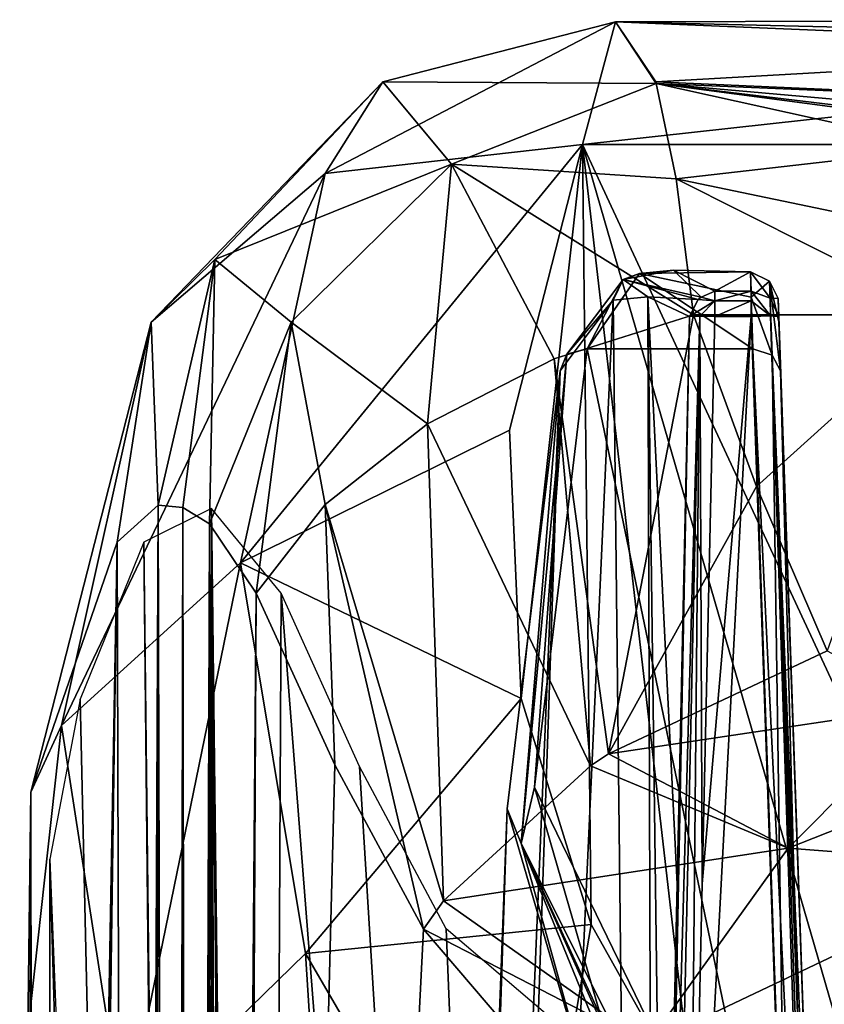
# Model space of a CAD drawing. Header units: millimetres. Extents: x -18.9 to 18.9, y -8.8 to 59.9.
# Tile 406 of 463: x -17.4 to -11.6, y 52.7 to 59.8. Entities that reach past the tile are written whole.
import ezdxf

# ---------------------------------------------------------------- set-up
doc = ezdxf.new("R2010")
doc.units = ezdxf.units.MM
doc.header["$LTSCALE"] = 65.185185
for name, color, linetype in [('1', 7, 'CONTINUOUS'), ('19', 7, 'CONTINUOUS'), ('248', 7, 'CONTINUOUS'), ('249', 7, 'CONTINUOUS'), ('256', 7, 'CONTINUOUS'), ('260', 7, 'CONTINUOUS'), ('265', 7, 'CONTINUOUS'), ('266', 7, 'CONTINUOUS'), ('267', 7, 'CONTINUOUS'), ('439', 7, 'CONTINUOUS'), ('440', 7, 'CONTINUOUS'), ('441', 7, 'CONTINUOUS'), ('442', 7, 'CONTINUOUS'), ('447', 7, 'CONTINUOUS'), ('448', 7, 'CONTINUOUS'), ('452', 7, 'CONTINUOUS'), ('453', 7, 'CONTINUOUS'), ('454', 7, 'CONTINUOUS'), ('455', 7, 'CONTINUOUS'), ('456', 7, 'CONTINUOUS'), ('457', 7, 'CONTINUOUS'), ('458', 7, 'CONTINUOUS'), ('831', 7, 'CONTINUOUS')]:
    doc.layers.add(name, color=color, linetype=linetype)

msp = doc.modelspace()

# ---------------------------------------------------------------- linework, layer by layer
at = {"layer": '1', "color": 7, "linetype": 'Continuous'}
for points in [[(-16.4003, 56.3031, -5.813), (-16.5793, 17.2, -5.2808), (-16.6965, 56.0375, -4.8977), (-16.4003, 56.3031, -5.813)], [(-16.443, 17.2, -5.6911), (-16.5793, 17.2, -5.2808), (-16.4003, 56.3031, -5.813), (-16.443, 17.2, -5.6911)], [(-16.2965, 17.2, -6.0979), (-16.443, 17.2, -5.6911), (-16.4003, 56.3031, -5.813), (-16.2965, 17.2, -6.0979)], [(-16.2226, 56.2872, -6.2918), (-16.2965, 17.2, -6.0979), (-16.4003, 56.3031, -5.813), (-16.2226, 56.2872, -6.2918)], [(-16.268, 17.2148, -6.1735), (-16.2965, 17.2, -6.0979), (-16.2226, 56.2872, -6.2918), (-16.268, 17.2148, -6.1735)], [(-16.2438, 17.2561, -6.2369), (-16.268, 17.2148, -6.1735), (-16.2226, 56.2872, -6.2918), (-16.2438, 17.2561, -6.2369)], [(-16.1651, 17.4504, -6.438), (-16.2438, 17.2561, -6.2369), (-16.2226, 56.2872, -6.2918), (-16.1651, 17.4504, -6.438)], [(-16.0312, 56.1695, -6.7646), (-16.1651, 17.4504, -6.438), (-16.2226, 56.2872, -6.2918), (-16.0312, 56.1695, -6.7646)], [(-16.084, 17.6436, -6.6381), (-16.1651, 17.4504, -6.438), (-16.0312, 56.1695, -6.7646), (-16.084, 17.6436, -6.6381)], [(-16.0657, 17.7069, -6.6822), (-16.084, 17.6436, -6.6381), (-16.0312, 56.1695, -6.7646), (-16.0657, 17.7069, -6.6822)], [(-16.0587, 17.7805, -6.699), (-16.0657, 17.7069, -6.6822), (-16.0312, 56.1695, -6.7646), (-16.0587, 17.7805, -6.699)], [(-15.9328, 26.207, -6.9933), (-16.0587, 17.7805, -6.699), (-16.0312, 56.1695, -6.7646), (-15.9328, 26.207, -6.9933)], [(-15.6945, 55.6691, -7.5128), (-15.9328, 26.207, -6.9933), (-16.0312, 56.1695, -6.7646), (-15.6945, 55.6691, -7.5128)], [(-16.6965, 56.0375, -4.8977), (-17.2805, 23.5148, -2.0358), (-17.3195, 54.234, -1.6723), (-16.6965, 56.0375, -4.8977)], [(-17.217, 24.4, -2.5168), (-17.2805, 23.5148, -2.0358), (-16.6965, 56.0375, -4.8977), (-17.217, 24.4, -2.5168)], [(-17.197, 24.4, -2.6499), (-17.217, 24.4, -2.5168), (-16.6965, 56.0375, -4.8977), (-17.197, 24.4, -2.6499)], [(-17.176, 24.4, -2.7829), (-17.197, 24.4, -2.6499), (-16.6965, 56.0375, -4.8977), (-17.176, 24.4, -2.7829)], [(-17.176, 22.4, -2.7829), (-17.176, 24.4, -2.7829), (-16.6965, 56.0375, -4.8977), (-17.176, 22.4, -2.7829)], [(-16.5793, 17.2, -5.2808), (-17.176, 22.4, -2.7829), (-16.6965, 56.0375, -4.8977), (-16.5793, 17.2, -5.2808)], [(-15.9068, 26.3419, -7.0522), (-15.9328, 26.207, -6.9933), (-15.6945, 55.6691, -7.5128), (-15.9068, 26.3419, -7.0522)], [(-15.8436, 26.4, -7.1931), (-15.9068, 26.3419, -7.0522), (-15.6945, 55.6691, -7.5128), (-15.8436, 26.4, -7.1931)], [(-15.1269, 54.4302, -8.5987), (-15.8436, 26.4, -7.1931), (-15.6945, 55.6691, -7.5128), (-15.1269, 54.4302, -8.5987)], [(-14.4873, 53.2453, -9.6373), (-15.8436, 26.4, -7.1931), (-15.1269, 54.4302, -8.5987), (-14.4873, 53.2453, -9.6373)], [(-17.4, 24.4431, -0.0254), (-17.3998, 24.4476, 0.0742), (-17.3195, 54.234, -1.6723), (-17.4, 24.4431, -0.0254)], [(-17.3996, 24.4317, -0.1206), (-17.4, 24.4431, -0.0254), (-17.3195, 54.234, -1.6723), (-17.3996, 24.4317, -0.1206)], [(-17.3998, 24.4476, 0.0742), (-17.399, 24.4419, 0.186), (-17.3195, 54.234, -1.6723), (-17.3998, 24.4476, 0.0742)], [(-17.3987, 24.4133, -0.2111), (-17.3996, 24.4317, -0.1206), (-17.3195, 54.234, -1.6723), (-17.3987, 24.4133, -0.2111)], [(-17.399, 24.4419, 0.186), (-17.3976, 24.4281, 0.2906), (-17.3195, 54.234, -1.6723), (-17.399, 24.4419, 0.186)], [(-17.3975, 24.3879, -0.297), (-17.3987, 24.4133, -0.2111), (-17.3195, 54.234, -1.6723), (-17.3975, 24.3879, -0.297)], [(-17.3976, 24.4281, 0.2906), (-17.3957, 24.4059, 0.388), (-17.3195, 54.234, -1.6723), (-17.3976, 24.4281, 0.2906)], [(-17.3959, 24.3556, -0.3783), (-17.3975, 24.3879, -0.297), (-17.3195, 54.234, -1.6723), (-17.3959, 24.3556, -0.3783)], [(-17.394, 24.3166, -0.4555), (-17.3959, 24.3556, -0.3783), (-17.3195, 54.234, -1.6723), (-17.394, 24.3166, -0.4555)], [(-17.3957, 24.4059, 0.388), (-17.3934, 24.3754, 0.4782), (-17.3195, 54.234, -1.6723), (-17.3957, 24.4059, 0.388)], [(-17.392, 24.2708, -0.529), (-17.394, 24.3166, -0.4555), (-17.3195, 54.234, -1.6723), (-17.392, 24.2708, -0.529)], [(-17.3934, 24.3754, 0.4782), (-17.391, 24.3396, 0.5607), (-17.3195, 54.234, -1.6723), (-17.3934, 24.3754, 0.4782)], [(-17.3897, 24.2184, -0.5985), (-17.392, 24.2708, -0.529), (-17.3195, 54.234, -1.6723), (-17.3897, 24.2184, -0.5985)], [(-17.391, 24.3396, 0.5607), (-17.3884, 24.2983, 0.6352), (-17.3195, 54.234, -1.6723), (-17.391, 24.3396, 0.5607)], [(-17.3874, 24.1597, -0.6628), (-17.3897, 24.2184, -0.5985), (-17.3195, 54.234, -1.6723), (-17.3874, 24.1597, -0.6628)], [(-17.3884, 24.2983, 0.6352), (-17.3858, 24.2529, 0.7028), (-17.3195, 54.234, -1.6723), (-17.3884, 24.2983, 0.6352)], [(-17.385, 24.0944, -0.7221), (-17.3874, 24.1597, -0.6628), (-17.3195, 54.234, -1.6723), (-17.385, 24.0944, -0.7221)], [(-17.3858, 24.2529, 0.7028), (-17.3828, 24.1959, 0.7731), (-17.3195, 54.234, -1.6723), (-17.3858, 24.2529, 0.7028)], [(-17.3827, 24.0228, -0.7763), (-17.385, 24.0944, -0.7221), (-17.3195, 54.234, -1.6723), (-17.3827, 24.0228, -0.7763)], [(-17.3828, 24.1959, 0.7731), (-17.38, 24.1351, 0.8349), (-17.3195, 54.234, -1.6723), (-17.3828, 24.1959, 0.7731)], [(-17.3805, 23.9464, -0.8239), (-17.3827, 24.0228, -0.7763), (-17.3195, 54.234, -1.6723), (-17.3805, 23.9464, -0.8239)], [(-17.3785, 23.8653, -0.8649), (-17.3805, 23.9464, -0.8239), (-17.3195, 54.234, -1.6723), (-17.3785, 23.8653, -0.8649)], [(-17.38, 24.1351, 0.8349), (-17.3773, 24.0717, 0.8892), (-17.3195, 54.234, -1.6723), (-17.38, 24.1351, 0.8349)], [(-17.3767, 23.7794, -0.8992), (-17.3785, 23.8653, -0.8649), (-17.3195, 54.234, -1.6723), (-17.3767, 23.7794, -0.8992)], [(-17.3773, 24.0717, 0.8892), (-17.3748, 24.0055, 0.9365), (-17.3195, 54.234, -1.6723), (-17.3773, 24.0717, 0.8892)], [(-17.3753, 23.6898, -0.9262), (-17.3767, 23.7794, -0.8992), (-17.3195, 54.234, -1.6723), (-17.3753, 23.6898, -0.9262)], [(-17.3743, 23.5969, -0.9456), (-17.3753, 23.6898, -0.9262), (-17.3195, 54.234, -1.6723), (-17.3743, 23.5969, -0.9456)], [(-17.3748, 24.0055, 0.9365), (-17.3725, 23.9371, 0.9776), (-17.3195, 54.234, -1.6723), (-17.3748, 24.0055, 0.9365)], [(-17.3736, 23.5003, -0.9576), (-17.3743, 23.5969, -0.9456), (-17.3195, 54.234, -1.6723), (-17.3736, 23.5003, -0.9576)], [(-17.3734, 23.4, -0.9622), (-17.3736, 23.5003, -0.9576), (-17.3195, 54.234, -1.6723), (-17.3734, 23.4, -0.9622)], [(-17.3523, 24.4, -1.2871), (-17.3734, 23.4, -0.9622), (-17.3195, 54.234, -1.6723), (-17.3523, 24.4, -1.2871)], [(-17.3725, 23.9371, 0.9776), (-17.3705, 23.8662, 1.0129), (-17.3195, 54.234, -1.6723), (-17.3725, 23.9371, 0.9776)], [(-17.3705, 23.8662, 1.0129), (-17.3687, 23.7926, 1.0429), (-17.3195, 54.234, -1.6723), (-17.3705, 23.8662, 1.0129)], [(-17.3687, 23.7926, 1.0429), (-17.3672, 23.7167, 1.0674), (-17.3195, 54.234, -1.6723), (-17.3687, 23.7926, 1.0429)], [(-17.3672, 23.7167, 1.0674), (-17.366, 23.6387, 1.0865), (-17.3195, 54.234, -1.6723), (-17.3672, 23.7167, 1.0674)], [(-17.366, 23.6387, 1.0865), (-17.3652, 23.5595, 1.1), (-17.3195, 54.234, -1.6723), (-17.366, 23.6387, 1.0865)], [(-17.3652, 23.5595, 1.1), (-17.3647, 23.48, 1.1081), (-17.3195, 54.234, -1.6723), (-17.3652, 23.5595, 1.1)], [(-17.3647, 23.48, 1.1081), (-17.3521, 24.1759, 1.2899), (-17.3195, 54.234, -1.6723), (-17.3647, 23.48, 1.1081)], [(-17.3419, 24.4, -1.4202), (-17.3523, 24.4, -1.2871), (-17.3195, 54.234, -1.6723), (-17.3419, 24.4, -1.4202)], [(-17.3521, 24.1759, 1.2899), (-17.3521, 24.4, 1.2899), (-17.3195, 54.234, -1.6723), (-17.3521, 24.1759, 1.2899)], [(-17.3195, 54.234, -1.6723), (-17.3521, 24.4, 1.2899), (-17.3418, 52.5032, 1.4218), (-17.3195, 54.234, -1.6723)], [(-17.3305, 24.4, -1.5532), (-17.3419, 24.4, -1.4202), (-17.3195, 54.234, -1.6723), (-17.3305, 24.4, -1.5532)], [(-17.2805, 23.5148, -2.0358), (-17.3305, 23.5148, -1.5532), (-17.3195, 54.234, -1.6723), (-17.2805, 23.5148, -2.0358)], [(-17.3305, 23.5148, -1.5532), (-17.3305, 24.4, -1.5532), (-17.3195, 54.234, -1.6723), (-17.3305, 23.5148, -1.5532)], [(-13.5394, 52.1353, -10.9291), (-15.8436, 26.4, -7.1931), (-14.4873, 53.2453, -9.6373), (-13.5394, 52.1353, -10.9291)]]:
    msp.add_3dface(points, dxfattribs=at)
at = {"layer": '19', "color": 7, "linetype": 'Continuous'}
for points in [[(-14.5415, 26.593, -3.3512), (-12.7629, 26.593, -7.7326), (-13.1177, 57.7832, -4.392), (-14.5415, 26.593, -3.3512)], [(-13.5006, 57.2732, -3.0969), (-14.5415, 26.593, -3.3512), (-13.1177, 57.7832, -4.392), (-13.5006, 57.2732, -3.0969)], [(-13.1177, 57.7832, -4.392), (-12.7629, 26.593, -7.7326), (-12.8673, 57.807, -5.0768), (-13.1177, 57.7832, -4.392)], [(-12.8673, 57.807, -5.0768), (-12.7629, 26.593, -7.7326), (-12.7542, 49.1116, -6.0963), (-12.8673, 57.807, -5.0768)], [(-12.7542, 49.1116, -6.0963), (-12.6562, 53.5701, -5.9393), (-12.8673, 57.807, -5.0768), (-12.7542, 49.1116, -6.0963)], [(-12.5656, 57.6651, -5.7951), (-12.8673, 57.807, -5.0768), (-12.6562, 53.5701, -5.9393), (-12.5656, 57.6651, -5.7951)], [(-14.7895, 26.5042, -2.012), (-14.5415, 26.593, -3.3512), (-13.5006, 57.2732, -3.0969), (-14.7895, 26.5042, -2.012)], [(-13.8826, 54.1119, 1.4839), (-14.7895, 26.5042, -2.012), (-13.5006, 57.2732, -3.0969), (-13.8826, 54.1119, 1.4839)], [(-14.9361, 26.207, 0), (-14.8887, 26.3834, -1.1091), (-13.8826, 54.1119, 1.4839), (-14.9361, 26.207, 0)], [(-14.8972, 26.3666, 0.997), (-14.9361, 26.207, 0), (-13.8826, 54.1119, 1.4839), (-14.8972, 26.3666, 0.997)], [(-14.8175, 26.4789, 1.8015), (-14.8972, 26.3666, 0.997), (-13.8826, 54.1119, 1.4839), (-14.8175, 26.4789, 1.8015)], [(-14.8887, 26.3834, -1.1091), (-14.8175, 26.479, -1.8014), (-13.8826, 54.1119, 1.4839), (-14.8887, 26.3834, -1.1091)], [(-14.8175, 26.479, -1.8014), (-14.7895, 26.5042, -2.012), (-13.8826, 54.1119, 1.4839), (-14.8175, 26.479, -1.8014)], [(-13.2368, 51.9082, 4.6764), (-14.8175, 26.4789, 1.8015), (-13.8826, 54.1119, 1.4839), (-13.2368, 51.9082, 4.6764)]]:
    msp.add_3dface(points, dxfattribs=at)
at = {"layer": '248', "color": 7, "linetype": 'Continuous'}
for points in [[(-13.8656, 56.8451, 1.0361), (-13.7822, 54.909, 3.8011), (-13.338, 58.9045, -1.905), (-13.8656, 56.8451, 1.0361)], [(-13.7822, 54.909, 3.8011), (-13.2753, 53.2783, 6.1301), (-13.338, 58.9045, -1.905), (-13.7822, 54.909, 3.8011)], [(-10.7605, 50.0038, 10.8065), (-8.475, 48.4504, 13.0249), (-13.338, 58.9045, -1.905), (-10.7605, 50.0038, 10.8065)], [(-13.338, 58.9045, -1.905), (-8.475, 48.4504, 13.0249), (-7.3992, 58.9045, -1.905), (-13.338, 58.9045, -1.905)], [(-12.5378, 51.9614, 8.0107), (-10.7605, 50.0038, 10.8065), (-13.338, 58.9045, -1.905), (-12.5378, 51.9614, 8.0107)], [(-13.2753, 53.2783, 6.1301), (-12.5378, 51.9614, 8.0107), (-13.338, 58.9045, -1.905), (-13.2753, 53.2783, 6.1301)]]:
    msp.add_3dface(points, dxfattribs=at)
at = {"layer": '249', "color": 7, "linetype": 'Continuous'}
for points in [[(-12.5376, 57.6766, -8.8687), (-10.7107, 57.6766, -8.8687), (-12.0841, 56.4378, -9.7361), (-12.5376, 57.6766, -8.8687)], [(-12.0841, 56.4378, -9.7361), (-10.7107, 57.6766, -8.8687), (-11.5732, 55.2528, -10.5658), (-12.0841, 56.4378, -9.7361)]]:
    msp.add_3dface(points, dxfattribs=at)
at = {"layer": '256', "color": 7, "linetype": 'Continuous'}
for points in [[(-13.338, 58.9045, -1.905), (-7.4412, 59.5544, -3.1984), (-13.1013, 59.7901, -4.342), (-13.338, 58.9045, -1.905)], [(-7.4789, 59.8054, -4.5904), (-7.5101, 59.6576, -5.9928), (-13.1013, 59.7901, -4.342), (-7.4789, 59.8054, -4.5904)], [(-7.4412, 59.5544, -3.1984), (-7.4789, 59.8054, -4.5904), (-13.1013, 59.7901, -4.342), (-7.4412, 59.5544, -3.1984)], [(-13.1013, 59.7901, -4.342), (-7.5101, 59.6576, -5.9928), (-12.81, 59.3572, -6.8493), (-13.1013, 59.7901, -4.342)], [(-7.5101, 59.6576, -5.9928), (-7.5325, 59.1242, -7.2982), (-12.81, 59.3572, -6.8493), (-7.5101, 59.6576, -5.9928)], [(-13.338, 58.9045, -1.905), (-7.3992, 58.9045, -1.905), (-7.4412, 59.5544, -3.1984), (-13.338, 58.9045, -1.905)], [(-12.81, 59.3572, -6.8493), (-7.5325, 59.1242, -7.2982), (-12.8064, 59.3441, -6.8778), (-12.81, 59.3572, -6.8493)], [(-10.5922, 59.0526, -7.4167), (-10.7059, 58.8817, -7.6731), (-12.8064, 59.3441, -6.8778), (-10.5922, 59.0526, -7.4167)], [(-12.8064, 59.3441, -6.8778), (-10.7059, 58.8817, -7.6731), (-12.6636, 58.6566, -7.9657), (-12.8064, 59.3441, -6.8778)], [(-10.5513, 59.0743, -7.3815), (-10.5922, 59.0526, -7.4167), (-12.8064, 59.3441, -6.8778), (-10.5513, 59.0743, -7.3815)], [(-10.3031, 59.1242, -7.2982), (-10.5513, 59.0743, -7.3815), (-12.8064, 59.3441, -6.8778), (-10.3031, 59.1242, -7.2982)], [(-7.5325, 59.1242, -7.2982), (-10.3031, 59.1242, -7.2982), (-12.8064, 59.3441, -6.8778), (-7.5325, 59.1242, -7.2982)], [(-10.7059, 58.8817, -7.6731), (-10.7098, 58.2518, -8.3985), (-12.6636, 58.6566, -7.9657), (-10.7059, 58.8817, -7.6731)], [(-10.7107, 57.6766, -8.8687), (-12.5376, 57.6766, -8.8687), (-12.6636, 58.6566, -7.9657), (-10.7107, 57.6766, -8.8687)], [(-10.7098, 58.2518, -8.3985), (-10.7107, 57.6766, -8.8687), (-12.6636, 58.6566, -7.9657), (-10.7098, 58.2518, -8.3985)]]:
    msp.add_3dface(points, dxfattribs=at)
at = {"layer": '260', "color": 7, "linetype": 'Continuous'}
for points in [[(-13.8656, 56.8451, 1.0361), (-13.338, 58.9045, -1.905), (-15.8072, 55.8865, 1.417), (-13.8656, 56.8451, 1.0361)], [(-13.338, 58.9045, -1.905), (-15.1947, 58.6961, -2.5956), (-15.8072, 55.8865, 1.417), (-13.338, 58.9045, -1.905)], [(-16.4516, 57.6238, -3.7151), (-17.098, 54.7132, 0.4418), (-15.1947, 58.6961, -2.5956), (-16.4516, 57.6238, -3.7151)], [(-15.1947, 58.6961, -2.5956), (-17.098, 54.7132, 0.4418), (-15.8072, 55.8865, 1.417), (-15.1947, 58.6961, -2.5956)], [(-16.6965, 56.0375, -4.8977), (-17.3195, 54.234, -1.6723), (-16.4516, 57.6238, -3.7151), (-16.6965, 56.0375, -4.8977)], [(-17.3195, 54.234, -1.6723), (-17.098, 54.7132, 0.4418), (-16.4516, 57.6238, -3.7151), (-17.3195, 54.234, -1.6723)], [(-13.7822, 54.909, 3.8011), (-13.8656, 56.8451, 1.0361), (-15.8072, 55.8865, 1.417), (-13.7822, 54.909, 3.8011)], [(-17.098, 54.7132, 0.4418), (-16.6456, 51.7927, 4.6127), (-15.8072, 55.8865, 1.417), (-17.098, 54.7132, 0.4418)], [(-15.8072, 55.8865, 1.417), (-16.6456, 51.7927, 4.6127), (-15.3371, 53.069, 5.4408), (-15.8072, 55.8865, 1.417)], [(-13.7822, 54.909, 3.8011), (-15.8072, 55.8865, 1.417), (-15.3371, 53.069, 5.4408), (-13.7822, 54.909, 3.8011)], [(-13.2753, 53.2783, 6.1301), (-13.7822, 54.909, 3.8011), (-15.3371, 53.069, 5.4408), (-13.2753, 53.2783, 6.1301)], [(-17.3195, 54.234, -1.6723), (-17.3418, 52.5032, 1.4218), (-17.098, 54.7132, 0.4418), (-17.3195, 54.234, -1.6723)], [(-17.3418, 52.5032, 1.4218), (-16.6456, 51.7927, 4.6127), (-17.098, 54.7132, 0.4418), (-17.3418, 52.5032, 1.4218)], [(-13.2753, 53.2783, 6.1301), (-15.3371, 53.069, 5.4408), (-13.7726, 50.3765, 9.2861), (-13.2753, 53.2783, 6.1301)], [(-12.5378, 51.9614, 8.0107), (-13.2753, 53.2783, 6.1301), (-13.7726, 50.3765, 9.2861), (-12.5378, 51.9614, 8.0107)], [(-16.6456, 51.7927, 4.6127), (-15.0787, 48.9844, 8.6233), (-15.3371, 53.069, 5.4408), (-16.6456, 51.7927, 4.6127)], [(-15.3371, 53.069, 5.4408), (-15.0787, 48.9844, 8.6233), (-13.7726, 50.3765, 9.2861), (-15.3371, 53.069, 5.4408)]]:
    msp.add_3dface(points, dxfattribs=at)
at = {"layer": '265', "color": 7, "linetype": 'Continuous'}
for points in [[(-11.5732, 55.2528, -10.5658), (-10.8315, 54.855, -10.9341), (-13.1524, 54.5097, -10.5549), (-11.5732, 55.2528, -10.5658)], [(-13.1524, 54.5097, -10.5549), (-10.8315, 54.855, -10.9341), (-11.8539, 53.8282, -11.6618), (-13.1524, 54.5097, -10.5549)], [(-10.8315, 54.855, -10.9341), (-9.8882, 54.6067, -11.3187), (-11.8539, 53.8282, -11.6618), (-10.8315, 54.855, -10.9341)], [(-11.8539, 53.8282, -11.6618), (-9.8882, 54.6067, -11.3187), (-10.1643, 53.7001, -12.6783), (-11.8539, 53.8282, -11.6618)], [(-13.1524, 54.5097, -10.5549), (-11.8539, 53.8282, -11.6618), (-13.2822, 54.4227, -10.5171), (-13.1524, 54.5097, -10.5549)], [(-13.2822, 54.4227, -10.5171), (-11.8539, 53.8282, -11.6618), (-14.3407, 53.4498, -9.8317), (-13.2822, 54.4227, -10.5171)], [(-14.3407, 53.4498, -9.8317), (-11.8539, 53.8282, -11.6618), (-12.8713, 52.4127, -11.6216), (-14.3407, 53.4498, -9.8317)], [(-11.8539, 53.8282, -11.6618), (-10.1643, 53.7001, -12.6783), (-12.8713, 52.4127, -11.6216), (-11.8539, 53.8282, -11.6618)], [(-12.8713, 52.4127, -11.6216), (-10.1643, 53.7001, -12.6783), (-10.9809, 52.2743, -13.2467), (-12.8713, 52.4127, -11.6216)], [(-14.4873, 53.2453, -9.6373), (-14.3407, 53.4498, -9.8317), (-12.8713, 52.4127, -11.6216), (-14.4873, 53.2453, -9.6373)], [(-13.5394, 52.1353, -10.9291), (-14.4873, 53.2453, -9.6373), (-12.8713, 52.4127, -11.6216), (-13.5394, 52.1353, -10.9291)]]:
    msp.add_3dface(points, dxfattribs=at)
at = {"layer": '266', "color": 7, "linetype": 'Continuous'}
for points in [[(-12.5376, 57.6766, -8.8687), (-13.1524, 54.5097, -10.5549), (-13.5425, 57.3596, -8.8969), (-12.5376, 57.6766, -8.8687)], [(-12.5376, 57.6766, -8.8687), (-12.0841, 56.4378, -9.7361), (-13.1524, 54.5097, -10.5549), (-12.5376, 57.6766, -8.8687)], [(-13.5425, 57.3596, -8.8969), (-13.2822, 54.4227, -10.5171), (-14.4562, 56.8892, -8.6625), (-13.5425, 57.3596, -8.8969)], [(-13.1524, 54.5097, -10.5549), (-13.2822, 54.4227, -10.5171), (-13.5425, 57.3596, -8.8969), (-13.1524, 54.5097, -10.5549)], [(-14.4562, 56.8892, -8.6625), (-14.3407, 53.4498, -9.8317), (-15.1959, 56.3081, -8.1868), (-14.4562, 56.8892, -8.6625)], [(-13.2822, 54.4227, -10.5171), (-14.3407, 53.4498, -9.8317), (-14.4562, 56.8892, -8.6625), (-13.2822, 54.4227, -10.5171)], [(-12.0841, 56.4378, -9.7361), (-11.5732, 55.2528, -10.5658), (-13.1524, 54.5097, -10.5549), (-12.0841, 56.4378, -9.7361)], [(-15.1269, 54.4302, -8.5987), (-15.6945, 55.6691, -7.5128), (-15.1959, 56.3081, -8.1868), (-15.1269, 54.4302, -8.5987)], [(-14.4873, 53.2453, -9.6373), (-15.1269, 54.4302, -8.5987), (-15.1959, 56.3081, -8.1868), (-14.4873, 53.2453, -9.6373)], [(-14.3407, 53.4498, -9.8317), (-14.4873, 53.2453, -9.6373), (-15.1959, 56.3081, -8.1868), (-14.3407, 53.4498, -9.8317)]]:
    msp.add_3dface(points, dxfattribs=at)
at = {"layer": '267', "color": 7, "linetype": 'Continuous'}
for points in [[(-13.338, 58.9045, -1.905), (-13.1013, 59.7901, -4.342), (-15.1947, 58.6961, -2.5956), (-13.338, 58.9045, -1.905)], [(-15.1947, 58.6961, -2.5956), (-13.1013, 59.7901, -4.342), (-14.7792, 59.3569, -4.9742), (-15.1947, 58.6961, -2.5956)], [(-13.1013, 59.7901, -4.342), (-12.8064, 59.3441, -6.8778), (-14.7792, 59.3569, -4.9742), (-13.1013, 59.7901, -4.342)], [(-13.1013, 59.7901, -4.342), (-12.81, 59.3572, -6.8493), (-12.8064, 59.3441, -6.8778), (-13.1013, 59.7901, -4.342)], [(-16.4516, 57.6238, -3.7151), (-15.1947, 58.6961, -2.5956), (-14.7792, 59.3569, -4.9742), (-16.4516, 57.6238, -3.7151)], [(-15.9908, 58.0761, -5.5144), (-16.4516, 57.6238, -3.7151), (-14.7792, 59.3569, -4.9742), (-15.9908, 58.0761, -5.5144)], [(-15.9908, 58.0761, -5.5144), (-14.7792, 59.3569, -4.9742), (-14.2831, 58.7636, -7.2316), (-15.9908, 58.0761, -5.5144)], [(-14.7792, 59.3569, -4.9742), (-12.8064, 59.3441, -6.8778), (-14.2831, 58.7636, -7.2316), (-14.7792, 59.3569, -4.9742)], [(-12.8064, 59.3441, -6.8778), (-12.6636, 58.6566, -7.9657), (-14.2831, 58.7636, -7.2316), (-12.8064, 59.3441, -6.8778)], [(-15.4413, 57.6233, -7.1912), (-15.9908, 58.0761, -5.5144), (-14.2831, 58.7636, -7.2316), (-15.4413, 57.6233, -7.1912)], [(-14.4562, 56.8892, -8.6625), (-15.4413, 57.6233, -7.1912), (-14.2831, 58.7636, -7.2316), (-14.4562, 56.8892, -8.6625)], [(-13.5425, 57.3596, -8.8969), (-14.4562, 56.8892, -8.6625), (-14.2831, 58.7636, -7.2316), (-13.5425, 57.3596, -8.8969)], [(-12.6636, 58.6566, -7.9657), (-12.5376, 57.6766, -8.8687), (-14.2831, 58.7636, -7.2316), (-12.6636, 58.6566, -7.9657)], [(-12.5376, 57.6766, -8.8687), (-13.5425, 57.3596, -8.8969), (-14.2831, 58.7636, -7.2316), (-12.5376, 57.6766, -8.8687)], [(-16.4003, 56.3031, -5.813), (-16.4516, 57.6238, -3.7151), (-15.9908, 58.0761, -5.5144), (-16.4003, 56.3031, -5.813)], [(-16.2226, 56.2872, -6.2918), (-16.4003, 56.3031, -5.813), (-15.9908, 58.0761, -5.5144), (-16.2226, 56.2872, -6.2918)], [(-16.0312, 56.1695, -6.7646), (-16.2226, 56.2872, -6.2918), (-15.9908, 58.0761, -5.5144), (-16.0312, 56.1695, -6.7646)], [(-16.0312, 56.1695, -6.7646), (-15.9908, 58.0761, -5.5144), (-15.4413, 57.6233, -7.1912), (-16.0312, 56.1695, -6.7646)], [(-16.4003, 56.3031, -5.813), (-16.6965, 56.0375, -4.8977), (-16.4516, 57.6238, -3.7151), (-16.4003, 56.3031, -5.813)], [(-15.6945, 55.6691, -7.5128), (-16.0312, 56.1695, -6.7646), (-15.4413, 57.6233, -7.1912), (-15.6945, 55.6691, -7.5128)], [(-15.1959, 56.3081, -8.1868), (-15.6945, 55.6691, -7.5128), (-15.4413, 57.6233, -7.1912), (-15.1959, 56.3081, -8.1868)], [(-14.4562, 56.8892, -8.6625), (-15.1959, 56.3081, -8.1868), (-15.4413, 57.6233, -7.1912), (-14.4562, 56.8892, -8.6625)]]:
    msp.add_3dface(points, dxfattribs=at)
at = {"layer": '439', "color": 7, "linetype": 'Continuous'}
for points in [[(-11.8241, 49.1116, -6.21), (-12.1228, 57.6651, -5.9113), (-12.5738, 49.1116, -6.21), (-11.8241, 49.1116, -6.21)], [(-12.5738, 49.1116, -6.21), (-12.1228, 57.6651, -5.9113), (-12.4753, 53.5716, -6.0543), (-12.5738, 49.1116, -6.21)], [(-12.1228, 57.6651, -5.9113), (-12.3841, 57.6651, -5.9113), (-12.4753, 53.5716, -6.0543), (-12.1228, 57.6651, -5.9113)]]:
    msp.add_3dface(points, dxfattribs=at)
at = {"layer": '440', "color": 7, "linetype": 'Continuous'}
for points in [[(-11.9274, 57.7944, -4.4212), (-11.9229, 57.6651, -5.7114), (-11.9215, 57.6247, -3.7184), (-11.9274, 57.7944, -4.4212)], [(-11.9229, 57.6651, -5.7114), (-11.6147, 48.8384, -6.0197), (-11.9215, 57.6247, -3.7184), (-11.9229, 57.6651, -5.7114)], [(-11.9215, 57.6247, -3.7184), (-11.6147, 48.8384, -6.0197), (-11.9092, 57.2732, -3.0522), (-11.9215, 57.6247, -3.7184)], [(-11.9092, 57.2732, -3.0522), (-11.6147, 48.8384, -6.0197), (-11.6682, 50.3721, 6.8036), (-11.9092, 57.2732, -3.0522)]]:
    msp.add_3dface(points, dxfattribs=at)
at = {"layer": '441', "color": 7, "linetype": 'Continuous'}
for points in [[(-13.3058, 57.43, -2.9374), (-11.8681, 50.5289, 6.9183), (-13.6843, 54.2688, 1.5772), (-13.3058, 57.43, -2.9374)], [(-12.1091, 57.43, -2.9374), (-11.8681, 50.5289, 6.9183), (-13.3058, 57.43, -2.9374), (-12.1091, 57.43, -2.9374)], [(-13.6843, 54.2688, 1.5772), (-11.8681, 50.5289, 6.9183), (-13.0483, 52.0651, 4.7245), (-13.6843, 54.2688, 1.5772)]]:
    msp.add_3dface(points, dxfattribs=at)
at = {"layer": '442', "color": 7, "linetype": 'Continuous'}
for points in [[(-12.1091, 57.43, -2.9374), (-13.3058, 57.43, -2.9374), (-12.9283, 57.9734, -4.299), (-12.1091, 57.43, -2.9374)], [(-12.6814, 57.9993, -5.0185), (-12.1273, 57.9867, -4.3977), (-12.9283, 57.9734, -4.299), (-12.6814, 57.9993, -5.0185)], [(-12.1273, 57.9867, -4.3977), (-12.1214, 57.8047, -3.6486), (-12.9283, 57.9734, -4.299), (-12.1273, 57.9867, -4.3977)], [(-12.1214, 57.8047, -3.6486), (-12.1091, 57.43, -2.9374), (-12.9283, 57.9734, -4.299), (-12.1214, 57.8047, -3.6486)], [(-12.3841, 57.8481, -5.774), (-12.1273, 57.9867, -4.3977), (-12.6814, 57.9993, -5.0185), (-12.3841, 57.8481, -5.774)], [(-12.1228, 57.8481, -5.774), (-12.1273, 57.9867, -4.3977), (-12.3841, 57.8481, -5.774), (-12.1228, 57.8481, -5.774)]]:
    msp.add_3dface(points, dxfattribs=at)
at = {"layer": '447', "color": 7, "linetype": 'Continuous'}
for points in [[(-12.4918, 57.6664, -5.8797), (-12.5656, 57.6651, -5.7951), (-12.7315, 49.1124, -6.1329), (-12.4918, 57.6664, -5.8797)], [(-12.6804, 49.1129, -6.1792), (-12.4918, 57.6664, -5.8797), (-12.7315, 49.1124, -6.1329), (-12.6804, 49.1129, -6.1792)], [(-12.5656, 57.6651, -5.7951), (-12.6562, 53.5701, -5.9393), (-12.7315, 49.1124, -6.1329), (-12.5656, 57.6651, -5.7951)], [(-12.5738, 49.1116, -6.21), (-12.4918, 57.6664, -5.8797), (-12.6804, 49.1129, -6.1792), (-12.5738, 49.1116, -6.21)], [(-12.5738, 49.1116, -6.21), (-12.4753, 53.5716, -6.0543), (-12.4918, 57.6664, -5.8797), (-12.5738, 49.1116, -6.21)], [(-12.4753, 53.5716, -6.0543), (-12.3841, 57.6651, -5.9113), (-12.4918, 57.6664, -5.8797), (-12.4753, 53.5716, -6.0543)], [(-12.6562, 53.5701, -5.9393), (-12.7542, 49.1116, -6.0963), (-12.7315, 49.1124, -6.1329), (-12.6562, 53.5701, -5.9393)]]:
    msp.add_3dface(points, dxfattribs=at)
at = {"layer": '448', "color": 7, "linetype": 'Continuous'}
for points in [[(-12.1228, 57.6651, -5.9113), (-11.7028, 49.0549, -6.1725), (-11.9815, 57.668, -5.8527), (-12.1228, 57.6651, -5.9113)], [(-12.1228, 57.6651, -5.9113), (-11.8241, 49.1116, -6.21), (-11.7028, 49.0549, -6.1725), (-12.1228, 57.6651, -5.9113)], [(-11.6147, 48.8384, -6.0197), (-11.9229, 57.6651, -5.7114), (-11.9815, 57.668, -5.8527), (-11.6147, 48.8384, -6.0197)], [(-11.6454, 48.971, -6.1139), (-11.6147, 48.8384, -6.0197), (-11.9815, 57.668, -5.8527), (-11.6454, 48.971, -6.1139)], [(-11.7028, 49.0549, -6.1725), (-11.6454, 48.971, -6.1139), (-11.9815, 57.668, -5.8527), (-11.7028, 49.0549, -6.1725)]]:
    msp.add_3dface(points, dxfattribs=at)
at = {"layer": '452', "color": 7, "linetype": 'Continuous'}
for points in [[(-13.5006, 57.2732, -3.0969), (-13.451, 57.3935, -3), (-13.7823, 53.8637, 2.0411), (-13.5006, 57.2732, -3.0969)], [(-13.451, 57.3935, -3), (-13.6843, 54.2688, 1.5772), (-13.7823, 53.8637, 2.0411), (-13.451, 57.3935, -3)], [(-13.3058, 57.43, -2.9374), (-13.6843, 54.2688, 1.5772), (-13.451, 57.3935, -3), (-13.3058, 57.43, -2.9374)], [(-13.8826, 54.1119, 1.4839), (-13.5006, 57.2732, -3.0969), (-13.7823, 53.8637, 2.0411), (-13.8826, 54.1119, 1.4839)], [(-13.6843, 54.2688, 1.5772), (-13.0483, 52.0651, 4.7245), (-13.7823, 53.8637, 2.0411), (-13.6843, 54.2688, 1.5772)], [(-13.2368, 51.9082, 4.6764), (-13.8826, 54.1119, 1.4839), (-13.7823, 53.8637, 2.0411), (-13.2368, 51.9082, 4.6764)], [(-13.2368, 51.9082, 4.6764), (-13.7823, 53.8637, 2.0411), (-12.2482, 50.441, 6.9292), (-13.2368, 51.9082, 4.6764)], [(-13.0483, 52.0651, 4.7245), (-12.1123, 50.5289, 6.9183), (-13.7823, 53.8637, 2.0411), (-13.0483, 52.0651, 4.7245)], [(-13.7823, 53.8637, 2.0411), (-12.1123, 50.5289, 6.9183), (-12.2201, 50.4706, 6.9349), (-13.7823, 53.8637, 2.0411)], [(-12.2482, 50.441, 6.9292), (-13.7823, 53.8637, 2.0411), (-12.2201, 50.4706, 6.9349), (-12.2482, 50.441, 6.9292)]]:
    msp.add_3dface(points, dxfattribs=at)
at = {"layer": '453', "color": 7, "linetype": 'Continuous'}
for points in [[(-12.9283, 57.9734, -4.299), (-13.3058, 57.43, -2.9374), (-13.0464, 57.9316, -4.3814), (-12.9283, 57.9734, -4.299)], [(-12.6814, 57.9993, -5.0185), (-12.9283, 57.9734, -4.299), (-13.0464, 57.9316, -4.3814), (-12.6814, 57.9993, -5.0185)], [(-12.4835, 57.8048, -5.8042), (-12.6814, 57.9993, -5.0185), (-13.0464, 57.9316, -4.3814), (-12.4835, 57.8048, -5.8042)], [(-12.3841, 57.8481, -5.774), (-12.6814, 57.9993, -5.0185), (-12.4835, 57.8048, -5.8042), (-12.3841, 57.8481, -5.774)], [(-13.451, 57.3935, -3), (-13.1177, 57.7832, -4.392), (-13.0464, 57.9316, -4.3814), (-13.451, 57.3935, -3)], [(-13.3058, 57.43, -2.9374), (-13.451, 57.3935, -3), (-13.0464, 57.9316, -4.3814), (-13.3058, 57.43, -2.9374)], [(-13.1177, 57.7832, -4.392), (-12.8673, 57.807, -5.0768), (-13.0464, 57.9316, -4.3814), (-13.1177, 57.7832, -4.392)], [(-13.0464, 57.9316, -4.3814), (-12.8673, 57.807, -5.0768), (-12.5033, 57.7869, -5.8073), (-13.0464, 57.9316, -4.3814)], [(-12.4835, 57.8048, -5.8042), (-13.0464, 57.9316, -4.3814), (-12.5033, 57.7869, -5.8073), (-12.4835, 57.8048, -5.8042)], [(-13.5006, 57.2732, -3.0969), (-13.1177, 57.7832, -4.392), (-13.451, 57.3935, -3), (-13.5006, 57.2732, -3.0969)], [(-12.8673, 57.807, -5.0768), (-12.5656, 57.6651, -5.7951), (-12.5033, 57.7869, -5.8073), (-12.8673, 57.807, -5.0768)]]:
    msp.add_3dface(points, dxfattribs=at)
at = {"layer": '454', "color": 7, "linetype": 'Continuous'}
for points in [[(-12.3841, 57.8481, -5.774), (-12.4835, 57.8048, -5.8042), (-12.3841, 57.7779, -5.8716), (-12.3841, 57.8481, -5.774)], [(-12.5033, 57.7869, -5.8073), (-12.5656, 57.6651, -5.7951), (-12.3841, 57.7779, -5.8716), (-12.5033, 57.7869, -5.8073)], [(-12.5656, 57.6651, -5.7951), (-12.4918, 57.6664, -5.8797), (-12.3841, 57.7779, -5.8716), (-12.5656, 57.6651, -5.7951)], [(-12.4835, 57.8048, -5.8042), (-12.5033, 57.7869, -5.8073), (-12.3841, 57.7779, -5.8716), (-12.4835, 57.8048, -5.8042)], [(-12.4918, 57.6664, -5.8797), (-12.3841, 57.6651, -5.9113), (-12.3841, 57.7779, -5.8716), (-12.4918, 57.6664, -5.8797)]]:
    msp.add_3dface(points, dxfattribs=at)
at = {"layer": '455', "color": 7, "linetype": 'Continuous'}
for points in [[(-12.1228, 57.8481, -5.774), (-12.3841, 57.8481, -5.774), (-12.3841, 57.7779, -5.8716), (-12.1228, 57.8481, -5.774)], [(-12.1228, 57.8481, -5.774), (-12.3841, 57.7779, -5.8716), (-12.1228, 57.7774, -5.872), (-12.1228, 57.8481, -5.774)], [(-12.3841, 57.7779, -5.8716), (-12.3841, 57.6651, -5.9113), (-12.1228, 57.7774, -5.872), (-12.3841, 57.7779, -5.8716)], [(-12.3841, 57.6651, -5.9113), (-12.1228, 57.6651, -5.9113), (-12.1228, 57.7774, -5.872), (-12.3841, 57.6651, -5.9113)]]:
    msp.add_3dface(points, dxfattribs=at)
at = {"layer": '456', "color": 7, "linetype": 'Continuous'}
for points in [[(-11.9815, 57.668, -5.8527), (-12.1228, 57.8481, -5.774), (-12.1228, 57.7774, -5.872), (-11.9815, 57.668, -5.8527)], [(-12.1228, 57.8481, -5.774), (-11.9815, 57.668, -5.8527), (-11.984, 57.7955, -5.755), (-12.1228, 57.8481, -5.774)], [(-12.1228, 57.6651, -5.9113), (-11.9815, 57.668, -5.8527), (-12.1228, 57.7774, -5.872), (-12.1228, 57.6651, -5.9113)], [(-11.9815, 57.668, -5.8527), (-11.9229, 57.6651, -5.7114), (-11.984, 57.7955, -5.755), (-11.9815, 57.668, -5.8527)]]:
    msp.add_3dface(points, dxfattribs=at)
at = {"layer": '457', "color": 7, "linetype": 'Continuous'}
for points in [[(-12.1214, 57.8047, -3.6486), (-12.1273, 57.9867, -4.3977), (-11.9884, 57.9195, -4.3153), (-12.1214, 57.8047, -3.6486)], [(-12.1273, 57.9867, -4.3977), (-12.1228, 57.8481, -5.774), (-11.984, 57.7955, -5.755), (-12.1273, 57.9867, -4.3977)], [(-12.1273, 57.9867, -4.3977), (-11.984, 57.7955, -5.755), (-11.9884, 57.9195, -4.3153), (-12.1273, 57.9867, -4.3977)], [(-11.9697, 57.3853, -2.9722), (-12.1214, 57.8047, -3.6486), (-11.9884, 57.9195, -4.3153), (-11.9697, 57.3853, -2.9722)], [(-11.9274, 57.7944, -4.4212), (-11.9215, 57.6247, -3.7184), (-11.9884, 57.9195, -4.3153), (-11.9274, 57.7944, -4.4212)], [(-11.984, 57.7955, -5.755), (-11.9274, 57.7944, -4.4212), (-11.9884, 57.9195, -4.3153), (-11.984, 57.7955, -5.755)], [(-11.9215, 57.6247, -3.7184), (-11.9092, 57.2732, -3.0522), (-11.9884, 57.9195, -4.3153), (-11.9215, 57.6247, -3.7184)], [(-11.9092, 57.2732, -3.0522), (-11.9697, 57.3853, -2.9722), (-11.9884, 57.9195, -4.3153), (-11.9092, 57.2732, -3.0522)], [(-12.1091, 57.43, -2.9374), (-12.1214, 57.8047, -3.6486), (-11.9697, 57.3853, -2.9722), (-12.1091, 57.43, -2.9374)], [(-11.9229, 57.6651, -5.7114), (-11.9274, 57.7944, -4.4212), (-11.984, 57.7955, -5.755), (-11.9229, 57.6651, -5.7114)]]:
    msp.add_3dface(points, dxfattribs=at)
at = {"layer": '458', "color": 7, "linetype": 'Continuous'}
for points in [[(-11.8681, 50.5289, 6.9183), (-12.1091, 57.43, -2.9374), (-11.9697, 57.3853, -2.9722), (-11.8681, 50.5289, 6.9183)], [(-11.9697, 57.3853, -2.9722), (-11.9092, 57.2732, -3.0522), (-11.7285, 50.484, 6.8835), (-11.9697, 57.3853, -2.9722)], [(-11.8681, 50.5289, 6.9183), (-11.9697, 57.3853, -2.9722), (-11.7285, 50.484, 6.8835), (-11.8681, 50.5289, 6.9183)], [(-11.9092, 57.2732, -3.0522), (-11.6682, 50.3721, 6.8036), (-11.7285, 50.484, 6.8835), (-11.9092, 57.2732, -3.0522)]]:
    msp.add_3dface(points, dxfattribs=at)
at = {"layer": '831', "color": 7, "linetype": 'Continuous'}
for points in [[(-16.5047, 56.0372, -4.841), (-16.0571, 17.2561, -6.1652), (-16.0168, 56.2798, -6.2691), (-16.5047, 56.0372, -4.841)], [(-16.0571, 17.2561, -6.1652), (-15.9793, 17.4506, -6.3642), (-16.0168, 56.2798, -6.2691), (-16.0571, 17.2561, -6.1652)], [(-15.7241, 26.3416, -6.9709), (-15.6615, 26.4, -7.1105), (-16.0168, 56.2798, -6.2691), (-15.7241, 26.3416, -6.9709)], [(-16.0168, 56.2798, -6.2691), (-15.6615, 26.4, -7.1105), (-15.5141, 55.669, -7.4266), (-16.0168, 56.2798, -6.2691)], [(-15.7497, 26.207, -6.9129), (-15.7241, 26.3416, -6.9709), (-16.0168, 56.2798, -6.2691), (-15.7497, 26.207, -6.9129)], [(-15.8742, 17.7805, -6.622), (-15.7497, 26.207, -6.9129), (-16.0168, 56.2798, -6.2691), (-15.8742, 17.7805, -6.622)], [(-15.8811, 17.7068, -6.6054), (-15.8742, 17.7805, -6.622), (-16.0168, 56.2798, -6.2691), (-15.8811, 17.7068, -6.6054)], [(-15.8992, 17.6436, -6.5618), (-15.8811, 17.7068, -6.6054), (-16.0168, 56.2798, -6.2691), (-15.8992, 17.6436, -6.5618)], [(-15.9793, 17.4506, -6.3642), (-15.8992, 17.6436, -6.5618), (-16.0168, 56.2798, -6.2691), (-15.9793, 17.4506, -6.3642)], [(-16.9642, 54.904, -2.8382), (-16.1092, 17.2, -6.0278), (-16.5047, 56.0372, -4.841), (-16.9642, 54.904, -2.8382)], [(-16.0811, 17.2147, -6.1024), (-16.0571, 17.2561, -6.1652), (-16.5047, 56.0372, -4.841), (-16.0811, 17.2147, -6.1024)], [(-16.1092, 17.2, -6.0278), (-16.0811, 17.2147, -6.1024), (-16.5047, 56.0372, -4.841), (-16.1092, 17.2, -6.0278)], [(-15.6615, 26.4, -7.1105), (-13.223, 26.4, -10.9996), (-15.5141, 55.669, -7.4266), (-15.6615, 26.4, -7.1105)], [(-15.5141, 55.669, -7.4266), (-13.223, 26.4, -10.9996), (-14.9475, 54.419, -8.5096), (-15.5141, 55.669, -7.4266)], [(-17.1815, 53.7492, -0.7976), (-16.1092, 17.2, -6.0278), (-16.9642, 54.904, -2.8382), (-17.1815, 53.7492, -0.7976)], [(-14.9475, 54.419, -8.5096), (-13.223, 26.4, -10.9996), (-14.3221, 53.2475, -9.5246), (-14.9475, 54.419, -8.5096)], [(-17.1285, 52.4115, 1.5664), (-17.2, 17.2, -0.0001), (-17.1815, 53.7492, -0.7976), (-17.1285, 52.4115, 1.5664)], [(-17.2, 17.2, -0.0001), (-16.1092, 17.2, -6.0278), (-17.1815, 53.7492, -0.7976), (-17.2, 17.2, -0.0001)], [(-14.3221, 53.2475, -9.5246), (-13.223, 26.4, -10.9996), (-12.2353, 51.4683, -12.0887), (-14.3221, 53.2475, -9.5246)]]:
    msp.add_3dface(points, dxfattribs=at)

doc.saveas('drawing.dxf')
